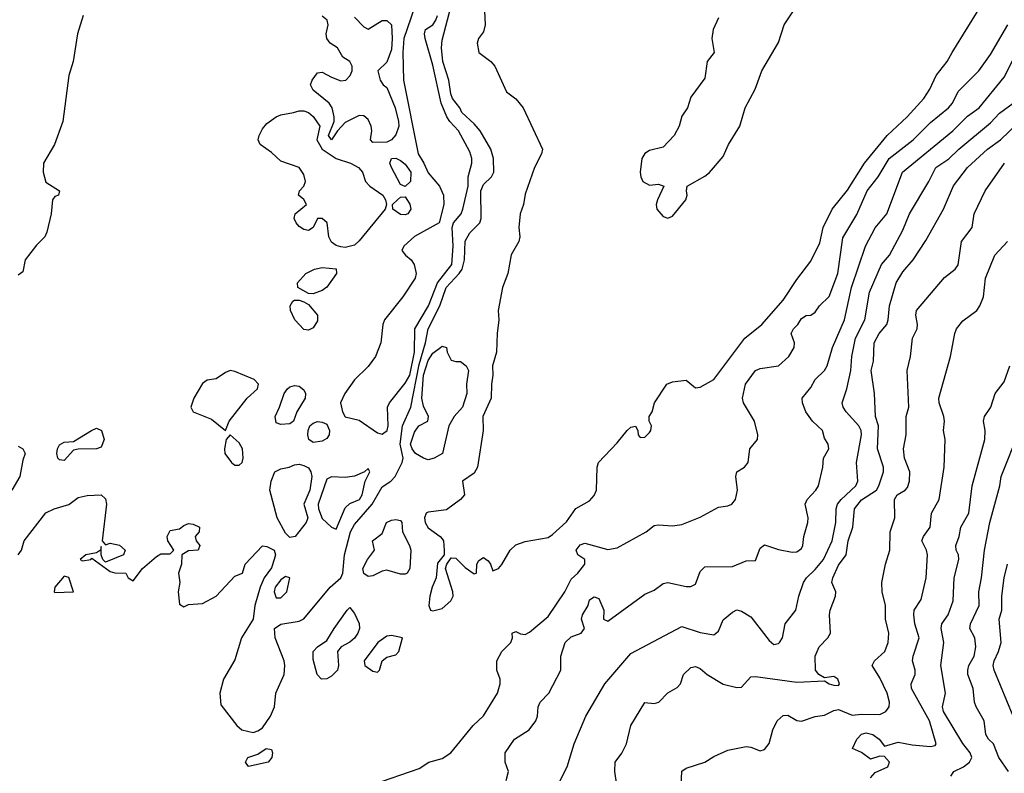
# Model space of a CAD drawing. Header units: metres. Extents: x -46681 to -43747, y -240911 to -237677.
# Tile 935 of 1056: x -44922 to -44816, y -238374 to -238292. Entities that reach past the tile are written whole.
import ezdxf

# ---------------------------------------------------------------- set-up
doc = ezdxf.new("R2010")
doc.units = ezdxf.units.M
doc.layers.add('CONTOUR_INDEX', color=1, linetype='Continuous')
doc.layers.add('CONTOUR_INTER', color=3, linetype='Continuous')

msp = doc.modelspace()

# ---------------------------------------------------------------- linework, layer by layer
at = {"layer": 'CONTOUR_INDEX'}
for points, elevation in [([(-44922.6, -238350.53), (-44922.23, -238350.02), (-44921.93, -238349.02), (-44919.6, -238345.96), (-44918.69, -238345.52), (-44917.1, -238345.07), (-44916.1, -238344.31), (-44915.1, -238344.08), (-44913.6, -238344.03), (-44913.1, -238344.44), (-44913.02, -238345.02), (-44913.49, -238349.02), (-44913.1, -238349.43), (-44912.6, -238349.27), (-44911.6, -238349.49), (-44910.98, -238350.02), (-44911.16, -238350.52), (-44913.1, -238351.33), (-44913.41, -238351.02), (-44913.57, -238350.52), (-44913.6, -238349.63), (-44913.67, -238350.02), (-44914.1, -238350.29), (-44915.25, -238350.52), (-44915.86, -238351.02), (-44915.6, -238351.18), (-44914.7, -238351.02), (-44914.6, -238350.87), (-44912.6, -238352.33), (-44912.1, -238352.47), (-44910.9, -238352.52), (-44910.64, -238353.02), (-44910.1, -238353.35), (-44909.1, -238352.02), (-44907.6, -238350.72), (-44907.1, -238350.41), (-44906.1, -238350.4), (-44905.69, -238350.02), (-44906.37, -238349.02), (-44906.44, -238348.52), (-44906.1, -238347.87), (-44905.1, -238347.71), (-44904.6, -238347.33), (-44904.1, -238347.13), (-44903.6, -238347.19), (-44902.92, -238347.52), (-44902.97, -238348.02), (-44903.38, -238348.52), (-44903.29, -238349.02), (-44902.88, -238349.52), (-44903.06, -238350.02), (-44904.1, -238350.1), (-44904.83, -238350.52), (-44904.88, -238351.52), (-44905.18, -238352.52), (-44905.05, -238353.52), (-44905.25, -238354.52), (-44905.1, -238355.89), (-44904.6, -238356.15), (-44904.1, -238355.92), (-44902.6, -238355.79), (-44901.1, -238354.99), (-44899.1, -238352.84), (-44898.25, -238352.52), (-44897.96, -238351.52), (-44896.1, -238349.54), (-44895.6, -238349.62), (-44894.83, -238350.02), (-44894.66, -238350.52), (-44894.8, -238351.02), (-44895.1, -238351.92), (-44895.89, -238353.02), (-44896.32, -238354.02), (-44896.93, -238356.02), (-44897.11, -238357.52), (-44898.35, -238359.52), (-44899.1, -238361.91), (-44900.31, -238364.02), (-44900.72, -238365.52), (-44900.6, -238366.78), (-44898.86, -238369.02), (-44898.32, -238369.52), (-44897.1, -238369.78), (-44896.6, -238369.62), (-44896.1, -238369.29), (-44895.2, -238368.02), (-44894.79, -238367.02), (-44894.64, -238365.52), (-44893.73, -238363.52), (-44893.65, -238362.52), (-44893.73, -238362.02), (-44894.7, -238359.52), (-44894.77, -238358.52), (-44894.1, -238358.05), (-44892.1, -238357.71), (-44891.6, -238357.47), (-44888.73, -238354.02), (-44887.6, -238353.02), (-44887.38, -238352.52), (-44887.17, -238350.52), (-44886.54, -238348.02), (-44886.1, -238347.25), (-44884.17, -238345.02), (-44883.1, -238343.14), (-44882.14, -238342.52), (-44881.69, -238342.02), (-44880.92, -238340.52), (-44880.81, -238340.02), (-44881.13, -238338.52), (-44880.91, -238336.52), (-44879.99, -238334.52), (-44879.1, -238329.86), (-44878.38, -238327.52), (-44878.09, -238326.02), (-44876.83, -238323.52), (-44876.17, -238321.52), (-44874.75, -238320.02), (-44874.42, -238319.52), (-44874.18, -238318.52), (-44874.1, -238316.48), (-44873.6, -238315.58), (-44872.5, -238314.52), (-44872.37, -238314.02), (-44872.39, -238311.02), (-44872.1, -238310.33), (-44871.22, -238309.52), (-44870.98, -238309.02), (-44871.02, -238307.52), (-44871.32, -238306.52), (-44872.46, -238304.52), (-44873.1, -238303.77), (-44874.46, -238302.52), (-44874.67, -238302.02), (-44875.45, -238301.02), (-44875.65, -238300.52), (-44875.88, -238299.02), (-44876.51, -238297.02), (-44876.67, -238295.52), (-44876.6, -238294.68), (-44875.6, -238290.95)], 55), ([(-44872, -238291.52), (-44871.93, -238293.02), (-44872.1, -238293.79), (-44872.63, -238294.52), (-44872.78, -238295.02), (-44872.62, -238296.02), (-44871.3, -238297.02), (-44870.86, -238297.52), (-44869.6, -238300.29), (-44868.6, -238301.04), (-44867.8, -238302.02), (-44865.7, -238306.52), (-44865.8, -238307.02), (-44866.57, -238308.52), (-44867.6, -238311.39), (-44867.78, -238312.52), (-44868.14, -238313.52), (-44868.27, -238315.02), (-44868.15, -238316.02), (-44868.27, -238316.52), (-44869.1, -238317.98), (-44869.45, -238320.02), (-44870.05, -238321.52), (-44870.5, -238324.02), (-44870.43, -238325.02), (-44870.63, -238326.52), (-44870.71, -238328.52), (-44871.14, -238330.02), (-44871.08, -238331.02), (-44871.24, -238332.02), (-44871.26, -238333.52), (-44872.16, -238335.52), (-44872.15, -238337.02), (-44872.77, -238341.02), (-44873.1, -238341.66), (-44874.37, -238342.52), (-44874.18, -238344.02), (-44874.6, -238344.52), (-44876.1, -238345.65), (-44878.1, -238345.9), (-44878.33, -238346.02), (-44878.51, -238346.52), (-44878.43, -238347.02), (-44878.1, -238347.59), (-44876.79, -238348.52), (-44876.6, -238348.78), (-44876.45, -238349.02), (-44876.36, -238350.02), (-44876.37, -238350.52), (-44877.1, -238351.41), (-44877.23, -238353.02), (-44877.68, -238354.02), (-44877.94, -238355.02), (-44878.04, -238356.02), (-44877.85, -238356.52), (-44877.6, -238356.59), (-44876.6, -238356.36), (-44875.66, -238355.52), (-44875.4, -238355.02), (-44875.43, -238354.52), (-44876.22, -238352.02), (-44876.08, -238351.52), (-44875.6, -238350.86), (-44875.1, -238350.9), (-44874.1, -238351.88), (-44873.1, -238352.6), (-44872.87, -238352.52), (-44872.83, -238351.52), (-44872.6, -238351.12), (-44872.1, -238350.8), (-44871.6, -238351.16), (-44871.34, -238351.52), (-44871.1, -238352.27), (-44870.49, -238352.02), (-44870.1, -238351.57), (-44869.21, -238350.02), (-44868.6, -238349.44), (-44867.6, -238349.07), (-44865.1, -238348.63), (-44864.6, -238348.31), (-44863.1, -238346.93), (-44862.1, -238345.51), (-44860.6, -238344.67), (-44860.1, -238344.09), (-44859.86, -238343.52), (-44859.76, -238341.02), (-44859.62, -238340.52), (-44857.6, -238338.38), (-44856.52, -238337.02), (-44856.1, -238336.66), (-44855.6, -238336.56), (-44855.36, -238337.02), (-44855.32, -238337.52), (-44855.1, -238337.79), (-44854.6, -238337.75), (-44854.1, -238337.26), (-44853.94, -238337.02), (-44853.89, -238336.52), (-44854.14, -238336.02), (-44854.13, -238335.52), (-44853.82, -238335.02), (-44853.54, -238334.02), (-44852.2, -238332.02), (-44851.6, -238331.76), (-44850.1, -238331.57), (-44849.1, -238332.4), (-44848.6, -238332.34), (-44847.1, -238331.52), (-44843.75, -238327.02), (-44841.9, -238325.52), (-44839.6, -238322.91), (-44838.1, -238320.64), (-44836.6, -238318.67), (-44835.6, -238316.66), (-44835.25, -238315.02), (-44834.26, -238313.02), (-44832.6, -238310.97), (-44830.76, -238308.02), (-44828.3, -238305.02), (-44826.14, -238303.02), (-44824.34, -238301.02), (-44823.67, -238300.02), (-44823, -238298.52), (-44821.78, -238297.02), (-44821.27, -238296.02), (-44817.84, -238290.52)], 55), ([(-44915.54, -238292.02), (-44916.14, -238294.02), (-44916.64, -238297.02), (-44917.09, -238298.52), (-44917.75, -238303.52), (-44918.65, -238306.02), (-44919.84, -238308.02), (-44919.87, -238309.02), (-44919.6, -238310.09), (-44918.11, -238311.02), (-44918.23, -238311.52), (-44918.6, -238311.65), (-44918.87, -238312.02), (-44919, -238313.52), (-44919.48, -238315.52), (-44919.69, -238316.02), (-44920.6, -238316.94), (-44921.85, -238318.52), (-44922.1, -238319.83), (-44922.6, -238320.18)], 55), ([(-44886.1, -238292.19), (-44885.1, -238293.25), (-44884.6, -238293.48), (-44883.1, -238292.56), (-44882.6, -238292.57), (-44882.09, -238293.02), (-44882.01, -238294.52), (-44882.1, -238295.72), (-44882.6, -238297.07), (-44883.58, -238298.02), (-44883.33, -238299.02), (-44883, -238299.52), (-44882.6, -238299.84), (-44881.69, -238302.02), (-44881.33, -238303.52), (-44881.29, -238304.02), (-44881.6, -238304.96), (-44882.1, -238305.52), (-44882.6, -238305.77), (-44884.1, -238305.8), (-44884.35, -238305.52), (-44884.22, -238304.52), (-44884.29, -238304.02), (-44884.6, -238303.28), (-44885.1, -238302.89), (-44885.6, -238302.87), (-44887.1, -238303.63), (-44887.95, -238304.52), (-44888.61, -238305.52), (-44888.91, -238305.02), (-44888.32, -238303.52), (-44888.3, -238303.02), (-44888.52, -238302.02), (-44888.85, -238301.52), (-44890.6, -238300.11), (-44890.87, -238299.52), (-44890.71, -238299.02), (-44890.1, -238298.23), (-44889.6, -238298.15), (-44888.6, -238298.72), (-44887.6, -238299.1), (-44887.04, -238299.02), (-44886.57, -238298.52), (-44886.36, -238298.02), (-44886.34, -238297.52), (-44886.59, -238297.02), (-44887.37, -238296.52), (-44887.96, -238295.52), (-44888.74, -238295.02), (-44889.11, -238294.52), (-44889.17, -238294.02), (-44888.97, -238293.02), (-44889.06, -238292.52), (-44889.6, -238292.09)], 55), ([(-44892.72, -238302.52), (-44892.1, -238302.34), (-44891.6, -238302.35), (-44891.1, -238302.53), (-44890.6, -238302.97), (-44889.87, -238304.02), (-44890.2, -238305.52), (-44889.6, -238306.52), (-44888.1, -238307.52), (-44886.55, -238308.02), (-44885.67, -238308.52), (-44885.23, -238309.02), (-44884.9, -238310.02), (-44884.43, -238310.52), (-44883.04, -238311.52), (-44882.73, -238312.02), (-44882.62, -238312.52), (-44882.78, -238313.02), (-44885.6, -238316.46), (-44886.1, -238316.92), (-44887.1, -238317.19), (-44887.6, -238317.12), (-44888.1, -238316.95), (-44888.6, -238316.59), (-44888.88, -238316.02), (-44889.06, -238314.52), (-44889.6, -238314.03), (-44890.1, -238314.02), (-44890.6, -238315.03), (-44891.1, -238315.34), (-44891.6, -238315.23), (-44892.1, -238314.89), (-44892.43, -238314.52), (-44892.64, -238314.02), (-44892.54, -238313.52), (-44891.31, -238312.52), (-44891.6, -238311.99), (-44892.18, -238311.52), (-44892.05, -238311.02), (-44891.6, -238310.52), (-44891.42, -238310.02), (-44891.6, -238309.26), (-44892.12, -238308.52), (-44894.1, -238307.81), (-44895.1, -238306.87), (-44896.35, -238306.02), (-44896.56, -238305.52), (-44896.46, -238305.02), (-44896.1, -238304.32), (-44895.6, -238303.73), (-44894.6, -238303), (-44894.1, -238302.79), (-44892.72, -238302.52)], 55), ([(-44882.1, -238307.52), (-44881.6, -238307.5), (-44881.1, -238307.76), (-44880.6, -238308.15), (-44880, -238309.02), (-44880.02, -238310.02), (-44880.6, -238310.55), (-44881.1, -238310.36), (-44882.07, -238308.52), (-44882.25, -238308.02), (-44882.1, -238307.52)], 55), ([(-44850.71, -238376.52), (-44850.6, -238374), (-44850.1, -238373.68), (-44848.1, -238373.02), (-44847.1, -238372.39), (-44845.6, -238371.72), (-44843.6, -238371.32), (-44843.1, -238371.39), (-44842.1, -238371.79), (-44841.6, -238371.64), (-44841.1, -238371), (-44840.7, -238369.52), (-44840.24, -238368.52), (-44839.6, -238367.94), (-44839.1, -238367.9), (-44838.1, -238368.49), (-44837.6, -238368.56), (-44836.1, -238368.05), (-44835.1, -238367.92), (-44834.1, -238367.4), (-44833.6, -238367.31), (-44832.1, -238367.93), (-44831.1, -238367.8), (-44829.1, -238367.85), (-44828.45, -238367.52), (-44828.1, -238367.02), (-44828.04, -238366.52), (-44828.29, -238365.52), (-44829.1, -238363.87), (-44829.93, -238362.52), (-44829.69, -238362.02), (-44828.56, -238361.02), (-44828.18, -238360.02), (-44828.14, -238359.02), (-44828.48, -238357.52), (-44828.49, -238356.02), (-44828.84, -238354.52), (-44828.88, -238353.52), (-44828.5, -238351.52), (-44828.01, -238350.02), (-44827.98, -238348.02), (-44827.49, -238346.52), (-44827.52, -238344.52), (-44827.21, -238344.02), (-44826.35, -238343.52), (-44826.1, -238343.21), (-44825.89, -238342.52), (-44825.85, -238341.52), (-44826.41, -238340.02), (-44826.52, -238339.02), (-44826.26, -238337.52), (-44826.26, -238335.52), (-44825.95, -238334.52), (-44826.13, -238330.52), (-44825.79, -238329.02), (-44825.56, -238327.02), (-44825.06, -238326.02), (-44825, -238325.52), (-44825.21, -238324.52), (-44825.14, -238324.02), (-44822.1, -238320.45), (-44820.93, -238319.52), (-44820.6, -238319.08), (-44820.24, -238316.52), (-44819.1, -238315.02), (-44818.85, -238313.52), (-44817.69, -238311.02), (-44815.58, -238308.02)], 60), ([(-44881.45, -238312.02), (-44881.1, -238311.72), (-44880.6, -238311.7), (-44880.1, -238312.48), (-44879.97, -238313.02), (-44880.32, -238313.52), (-44880.6, -238313.65), (-44881.1, -238313.62), (-44881.93, -238313.02), (-44881.97, -238312.52), (-44881.45, -238312.02)], 55), ([(-44890.45, -238319.52), (-44889.6, -238319.37), (-44888.1, -238319.49), (-44888.07, -238320.02), (-44889.1, -238321.47), (-44889.6, -238321.85), (-44890.6, -238322.22), (-44891.1, -238322.18), (-44892.24, -238321.52), (-44892.27, -238321.02), (-44891.39, -238320.02), (-44890.45, -238319.52)], 55), ([(-44892.79, -238323.02), (-44892.6, -238322.9), (-44892.1, -238322.9), (-44891.6, -238323.08), (-44891.1, -238323.38), (-44890.12, -238324.52), (-44890.1, -238325.13), (-44890.6, -238325.89), (-44891.1, -238326.14), (-44891.6, -238326.06), (-44892.57, -238325.02), (-44893.06, -238324.02), (-44893.09, -238323.52), (-44892.79, -238323.02)], 55), ([(-44893.36, -238332.52), (-44893.1, -238332.3), (-44892.6, -238332.16), (-44892.1, -238332.23), (-44891.6, -238332.62), (-44891.43, -238333.02), (-44891.46, -238333.52), (-44892.34, -238335.02), (-44892.72, -238336.02), (-44893.1, -238336.32), (-44894.1, -238336.37), (-44894.6, -238336.21), (-44894.71, -238335.52), (-44894.23, -238334.52), (-44893.72, -238333.02), (-44893.36, -238332.52)], 55), ([(-44890.93, -238336.52), (-44890.6, -238336.24), (-44890.1, -238336.07), (-44889.6, -238336.12), (-44889.1, -238336.34), (-44888.8, -238337.02), (-44888.85, -238337.52), (-44889.1, -238337.9), (-44889.6, -238338.18), (-44890.6, -238338.32), (-44891.07, -238338.02), (-44891.16, -238337.52), (-44891.14, -238337.02), (-44890.93, -238336.52)], 55), ([(-44914.62, -238337.02), (-44914.1, -238336.77), (-44913.56, -238337.02), (-44913.27, -238338.02), (-44913.6, -238338.83), (-44914.1, -238339.01), (-44916.1, -238339.06), (-44916.6, -238339.17), (-44917.6, -238340.28), (-44918.1, -238340.23), (-44918.28, -238340.02), (-44918.41, -238339.52), (-44918.33, -238339.02), (-44918.1, -238338.59), (-44917.6, -238338.29), (-44916.6, -238338.22), (-44914.62, -238337.02)], 55), ([(-44922.6, -238338.72), (-44922.09, -238339.02), (-44921.84, -238339.52), (-44922.1, -238340.26), (-44922.4, -238342.02), (-44923.28, -238343.52)], 55), ([(-44893.2, -238341.02), (-44892.6, -238340.76), (-44892.1, -238340.7), (-44891.6, -238340.82), (-44891.1, -238341.1), (-44890.83, -238341.52), (-44890.74, -238342.02), (-44890.94, -238343.52), (-44891.58, -238345.02), (-44891.17, -238346.52), (-44891.33, -238347.02), (-44892.52, -238348.52), (-44893.1, -238348.65), (-44893.6, -238348.19), (-44894.48, -238346.52), (-44895.27, -238343.52), (-44895.15, -238342.52), (-44894.74, -238341.52), (-44894.1, -238341.19), (-44893.2, -238341.02)], 55), ([(-44917.6, -238352.82), (-44918.6, -238354.02), (-44918.68, -238354.52), (-44918.6, -238354.62), (-44916.58, -238354.52), (-44917.1, -238352.98), (-44917.6, -238352.82)], 55), ([(-44882.6, -238359.33), (-44883.58, -238360.02), (-44885.06, -238362.02), (-44884.97, -238362.52), (-44884.1, -238363.14), (-44883.6, -238363.24), (-44883.39, -238363.02), (-44883.09, -238362.02), (-44882.6, -238361.61), (-44881.6, -238361.37), (-44881.29, -238361.02), (-44880.91, -238359.52), (-44882.1, -238359.26), (-44882.6, -238359.33)], 55)]:
    msp.add_lwpolyline(points, dxfattribs=dict(at, elevation=elevation))
at = {"layer": 'CONTOUR_INTER'}
for points, elevation in [([(-44846.6, -238292.26), (-44847.17, -238293.52), (-44847.33, -238294.52), (-44847.06, -238296.02), (-44847.84, -238297.02), (-44848.1, -238298.81), (-44849.6, -238300.86), (-44849.98, -238302.02), (-44850.6, -238302.92), (-44850.86, -238304.02), (-44851.43, -238305.02), (-44852.6, -238306.31), (-44854.1, -238306.65), (-44854.6, -238306.97), (-44854.92, -238307.52), (-44855.1, -238309.02), (-44855.05, -238309.52), (-44854.83, -238310.02), (-44854.1, -238310.43), (-44853.1, -238310.31), (-44852.53, -238310.52), (-44853.22, -238312.02), (-44853.36, -238312.52), (-44853.3, -238313.02), (-44852.6, -238313.83), (-44852.1, -238313.99), (-44851.6, -238313.78), (-44850.15, -238312.02), (-44849.99, -238311.52), (-44850.09, -238311.02), (-44850.02, -238310.52), (-44848.1, -238309.44), (-44847.6, -238309.03), (-44846.1, -238307.3), (-44845.52, -238306.02), (-44844.3, -238304.02), (-44843.71, -238302.02), (-44842.64, -238300.02), (-44841.89, -238298.02), (-44840.1, -238294.96), (-44839.49, -238293.02), (-44837.49, -238290.02)], 54), ([(-44879.6, -238291.14), (-44880.74, -238294.52), (-44880.86, -238296.02), (-44880.8, -238299.02), (-44879.18, -238307.02), (-44878.56, -238308.02), (-44878.1, -238309.08), (-44876.88, -238310.52), (-44876.46, -238311.52), (-44876.39, -238312.52), (-44876.92, -238314.52), (-44879.6, -238316), (-44880.75, -238317.02), (-44880.98, -238317.52), (-44880.58, -238318.02), (-44879.94, -238318.52), (-44879.63, -238319.02), (-44879.4, -238320.02), (-44879.51, -238320.52), (-44880.87, -238322.52), (-44882.84, -238325.02), (-44883.02, -238325.52), (-44883.23, -238327.52), (-44883.82, -238329.02), (-44884.6, -238330.11), (-44886.1, -238331.54), (-44887.15, -238333.02), (-44887.61, -238334.02), (-44887.39, -238335.02), (-44887.1, -238335.55), (-44885.6, -238335.9), (-44883.6, -238337.3), (-44883.1, -238337.45), (-44882.55, -238337.02), (-44882.45, -238336.52), (-44882.53, -238334.52), (-44882.32, -238334.02), (-44880.6, -238331.9), (-44880.09, -238331.02), (-44879.59, -238328.52), (-44879.55, -238326.02), (-44878.06, -238323.52), (-44877.08, -238321.02), (-44875.53, -238319.02), (-44875.38, -238317.02), (-44875.49, -238315.02), (-44875.36, -238314.52), (-44874.51, -238313.52), (-44874.36, -238313.02), (-44873.78, -238310.52), (-44873.75, -238309.52), (-44873.36, -238308.02), (-44873.37, -238307.52), (-44873.6, -238306.81), (-44874.81, -238304.52), (-44875.76, -238303.52), (-44876.07, -238303.02), (-44876.69, -238301.52), (-44877.6, -238297.39), (-44878.45, -238294.52), (-44878.52, -238294.02), (-44878.38, -238293.52), (-44877.6, -238293.04), (-44877.27, -238292.52), (-44877.09, -238292.02)], 54), ([(-44884.1, -238375.45), (-44879.1, -238373.71), (-44878.05, -238373.02), (-44876.6, -238372.63), (-44875.63, -238372.02), (-44873.22, -238369.02), (-44872.1, -238368), (-44870.58, -238365.52), (-44870.29, -238364.52), (-44870.29, -238364.02), (-44870.64, -238363.02), (-44870.67, -238362.02), (-44870.1, -238361.02), (-44869.13, -238360.02), (-44868.95, -238359.52), (-44869, -238359.02), (-44868.6, -238358.84), (-44868.1, -238359.1), (-44867.6, -238359.17), (-44867.1, -238358.92), (-44865.1, -238357.2), (-44863.27, -238354.52), (-44862.6, -238353.17), (-44861.88, -238352.52), (-44861.1, -238351.52), (-44861.12, -238351.02), (-44861.88, -238350.52), (-44862.05, -238350.02), (-44861.6, -238349.45), (-44861.1, -238349.25), (-44858.6, -238349.93), (-44857.6, -238349.78), (-44854.44, -238348.02), (-44853.6, -238347.33), (-44853.1, -238347.26), (-44851.6, -238347.37), (-44850.6, -238347.24), (-44848.6, -238346.44), (-44846.6, -238345.36), (-44845.6, -238345.21), (-44845.15, -238345.02), (-44844.75, -238344.52), (-44844.53, -238343.52), (-44844.71, -238342.02), (-44844.61, -238341.52), (-44843.77, -238341.02), (-44843.39, -238340.52), (-44843.2, -238339.02), (-44842.39, -238338.02), (-44842.32, -238337.52), (-44842.69, -238336.02), (-44843.9, -238334.02), (-44844, -238333.52), (-44843.66, -238332.02), (-44842.6, -238330.51), (-44842.1, -238330.31), (-44840.1, -238330.01), (-44838.98, -238329.02), (-44838.4, -238328.02), (-44838.36, -238327.52), (-44838.71, -238326.52), (-44838.48, -238326.02), (-44838, -238325.52), (-44837.6, -238324.87), (-44837.1, -238324.55), (-44836.6, -238324.53), (-44836.1, -238324.18), (-44835.64, -238323.52), (-44834.6, -238322.51), (-44833.66, -238320.02), (-44833.1, -238316.12), (-44831.6, -238313.59), (-44830.47, -238311.02), (-44829.28, -238309.52), (-44828.1, -238307.52), (-44825.47, -238305.52), (-44823.6, -238303.63), (-44821.64, -238302.02), (-44821.23, -238301.52), (-44820.6, -238300.26), (-44818.37, -238298.02), (-44817.1, -238296.23), (-44815.21, -238293.02)], 56), ([(-44869.66, -238375.02), (-44869.39, -238374.02), (-44869.74, -238373.02), (-44869.76, -238372.02), (-44868.75, -238370.52), (-44867.16, -238369.52), (-44866.43, -238368.52), (-44866.26, -238368.02), (-44866.19, -238367.02), (-44865.95, -238366.52), (-44865.01, -238365.52), (-44863.73, -238363.02), (-44863.7, -238361.52), (-44863.26, -238360.02), (-44862.6, -238359.42), (-44861.5, -238359.02), (-44861.13, -238358.52), (-44861.47, -238357.52), (-44861.35, -238357.02), (-44860.74, -238356.02), (-44860.6, -238355.42), (-44860.1, -238355.08), (-44859.6, -238355.26), (-44859.05, -238356.52), (-44859.08, -238357.52), (-44858.6, -238357.71), (-44854.6, -238354.79), (-44853.6, -238354.35), (-44852.6, -238353.64), (-44852.1, -238353.53), (-44850.1, -238353.97), (-44849.6, -238353.96), (-44849.1, -238353.7), (-44848.6, -238352.33), (-44848.1, -238351.84), (-44845.1, -238351.79), (-44843.6, -238351.18), (-44842.6, -238351.13), (-44842.1, -238349.79), (-44841.6, -238349.44), (-44840.1, -238349.95), (-44838.6, -238350.22), (-44838.1, -238350.2), (-44837.6, -238349.85), (-44837.44, -238349.52), (-44837.36, -238348.52), (-44836.9, -238347.02), (-44836.88, -238346.52), (-44837.2, -238345.02), (-44836.99, -238344.52), (-44836.03, -238343.52), (-44835.74, -238343.02), (-44835.28, -238341.02), (-44835.2, -238340.02), (-44834.65, -238339.02), (-44834.69, -238338.52), (-44835.1, -238337.86), (-44835.32, -238337.02), (-44836.39, -238336.02), (-44837.13, -238335.02), (-44837.5, -238334.02), (-44837.52, -238333.52), (-44836.6, -238332.36), (-44836.1, -238331.51), (-44835.1, -238330.52), (-44834.8, -238330.02), (-44834.25, -238328.02), (-44832.95, -238325.02), (-44832.19, -238321.52), (-44830.67, -238317.02), (-44829.6, -238315.04), (-44828.33, -238313.52), (-44826.64, -238309.02), (-44821.19, -238304.52), (-44819.6, -238302.94), (-44818.33, -238302.02), (-44815.6, -238298.69), (-44814.6, -238296.7)], 57), ([(-44864.05, -238375.52), (-44863.04, -238373.52), (-44862.28, -238371.02), (-44861, -238368.02), (-44858.94, -238364.52), (-44856.1, -238361.24), (-44850.6, -238358.3), (-44848.6, -238358.96), (-44847.1, -238359.2), (-44846.6, -238358.81), (-44846.1, -238357.58), (-44845.1, -238356.75), (-44844.6, -238356.49), (-44844.1, -238356.64), (-44843.1, -238357.26), (-44841.1, -238359.82), (-44840.6, -238360.24), (-44840.1, -238360.16), (-44839.98, -238360.02), (-44839.66, -238359.52), (-44839.36, -238358.02), (-44838.2, -238356.52), (-44837.88, -238355.02), (-44837.39, -238353.52), (-44837.07, -238353.02), (-44836.1, -238352.12), (-44835.23, -238351.02), (-44834.27, -238349.02), (-44833.86, -238347.02), (-44833.83, -238345.52), (-44833.68, -238345.02), (-44833.31, -238344.52), (-44831.69, -238343.02), (-44831.48, -238342.52), (-44831.65, -238340.52), (-44831.1, -238337.52), (-44831.12, -238337.02), (-44831.37, -238336.52), (-44832.77, -238335.02), (-44833.09, -238334.52), (-44833.18, -238334.02), (-44832.68, -238332.52), (-44832.25, -238330.52), (-44832.14, -238329.02), (-44831.74, -238327.02), (-44830.74, -238325.02), (-44830.23, -238322.02), (-44828.92, -238319.02), (-44828.06, -238318.02), (-44826.6, -238315.32), (-44825.89, -238313.52), (-44823.78, -238310.02), (-44823.01, -238308.52), (-44821.6, -238307.57), (-44820.53, -238306.52), (-44817.1, -238303.65), (-44816.1, -238302.6), (-44814.62, -238301.52)], 58), ([(-44857.65, -238375.52), (-44857.87, -238374.02), (-44857.8, -238373.02), (-44857.1, -238372.04), (-44856.58, -238371.02), (-44856.13, -238369.02), (-44854.6, -238366.55), (-44853.6, -238366.65), (-44853.09, -238366.52), (-44852.1, -238365.51), (-44851.1, -238364.92), (-44850.73, -238364.52), (-44850.39, -238363.52), (-44849.6, -238362.76), (-44849.1, -238362.64), (-44848.6, -238362.84), (-44847.85, -238363.52), (-44846.1, -238364.54), (-44844.6, -238364.93), (-44844.1, -238364.87), (-44843.1, -238363.77), (-44842.6, -238363.74), (-44838.1, -238364.35), (-44835.1, -238364.19), (-44834.6, -238364.52), (-44834.1, -238364.65), (-44833.6, -238364.71), (-44833.46, -238364.52), (-44833.64, -238364.02), (-44834.1, -238363.73), (-44835.1, -238363.85), (-44835.72, -238363.52), (-44836.07, -238363.02), (-44836.13, -238361.52), (-44835.68, -238360.52), (-44834.74, -238359.52), (-44834.47, -238359.02), (-44834.57, -238357.02), (-44834.49, -238356.52), (-44833.9, -238355.02), (-44833.88, -238354.52), (-44834.3, -238353.52), (-44834.21, -238353.02), (-44833.6, -238351.65), (-44832.74, -238350.52), (-44832.54, -238349.02), (-44832.03, -238347.52), (-44831.85, -238345.52), (-44831.1, -238344.54), (-44829.48, -238343.52), (-44829.2, -238343.02), (-44828.72, -238341.52), (-44828.69, -238341.02), (-44829.37, -238339.02), (-44829.26, -238336.52), (-44829.56, -238335.52), (-44829.67, -238333.02), (-44830.03, -238330.52), (-44829.8, -238329.52), (-44829.7, -238327.52), (-44829.19, -238326.52), (-44828.35, -238325.52), (-44828.19, -238325.02), (-44828.07, -238323.52), (-44827.32, -238321.02), (-44826.6, -238319.84), (-44825.47, -238318.52), (-44824.1, -238316.43), (-44822.18, -238313.02), (-44821.1, -238310.5), (-44819.6, -238308.52), (-44817.41, -238306.52), (-44816, -238305.52), (-44814.1, -238303.67)], 59), ([(-44830.1, -238374.72), (-44829.6, -238374.13), (-44828.25, -238373.52), (-44828.07, -238373.02), (-44828.6, -238372.39), (-44829.1, -238372.37), (-44830.1, -238372.7), (-44831.1, -238371.98), (-44832.05, -238371.52), (-44831.58, -238370.52), (-44831.1, -238369.98), (-44830.6, -238369.85), (-44829.85, -238370.02), (-44829.19, -238370.52), (-44828.6, -238371.28), (-44827.1, -238370.84), (-44825.6, -238371.15), (-44823.6, -238371.33), (-44823.1, -238371.2), (-44822.98, -238371.02), (-44823.72, -238368.52), (-44825.66, -238365.02), (-44825.69, -238364.52), (-44825.28, -238363.52), (-44825.27, -238363.02), (-44825.54, -238362.02), (-44825.49, -238361.52), (-44824.82, -238359.52), (-44825.31, -238358.02), (-44825.42, -238357.02), (-44825.38, -238356.52), (-44824.6, -238355.37), (-44824.07, -238353.02), (-44823.92, -238350.52), (-44824.04, -238350.02), (-44824.56, -238349.02), (-44824.37, -238348.52), (-44823.63, -238347.52), (-44823.48, -238346.02), (-44822.68, -238344.52), (-44822.11, -238341.02), (-44822.01, -238338.02), (-44822.19, -238337.02), (-44822.08, -238336.02), (-44822.14, -238335.52), (-44822.68, -238334.02), (-44822.69, -238333.52), (-44821.44, -238329.02), (-44820.97, -238326.52), (-44820.77, -238326.02), (-44820.1, -238325.15), (-44818.57, -238324.02), (-44818.26, -238323.52), (-44817.87, -238322.52), (-44817.63, -238320.52), (-44816.64, -238318.02), (-44815.25, -238316.52)], 61), ([(-44876.76, -238328.02), (-44876.6, -238327.88), (-44876.11, -238328.02), (-44876.05, -238328.52), (-44875.6, -238329.39), (-44875.1, -238329.55), (-44874.6, -238329.54), (-44873.98, -238330.02), (-44873.73, -238330.52), (-44873.93, -238332.02), (-44873.91, -238333.02), (-44874.39, -238334.52), (-44875.3, -238335.52), (-44875.87, -238336.52), (-44876.57, -238339.52), (-44877.44, -238340.02), (-44878.1, -238340.2), (-44878.6, -238340.05), (-44879.48, -238339.52), (-44879.86, -238339.02), (-44880.02, -238338.52), (-44879.6, -238337.2), (-44879.13, -238336.52), (-44878.16, -238336.02), (-44878.08, -238335.52), (-44878.6, -238334.4), (-44878.8, -238333.52), (-44878.6, -238331.05), (-44878.1, -238329.43), (-44877.6, -238328.64), (-44876.76, -238328.02)], 56), ([(-44900.1, -238330.75), (-44901.1, -238331.42), (-44902.1, -238331.57), (-44902.6, -238331.95), (-44903.53, -238333.52), (-44903.86, -238334.52), (-44903.59, -238335.02), (-44901.6, -238335.8), (-44900.1, -238337.04), (-44899.71, -238336.02), (-44897.75, -238333.52), (-44896.61, -238332.52), (-44896.5, -238332.02), (-44897, -238331.52), (-44899.1, -238330.65), (-44899.6, -238330.54), (-44900.1, -238330.75)], 54), ([(-44821.41, -238374.52), (-44821.08, -238374.02), (-44820.03, -238373.52), (-44819.36, -238373.02), (-44819.13, -238372.52), (-44819.29, -238372.02), (-44820.1, -238370.99), (-44822.19, -238367.52), (-44822.29, -238367.02), (-44821.97, -238365.52), (-44822.48, -238362.52), (-44822.16, -238360.02), (-44822.46, -238358.52), (-44822.36, -238358.02), (-44821.68, -238357.02), (-44821.14, -238355.52), (-44821.04, -238353.02), (-44820.54, -238351.02), (-44820.55, -238350.52), (-44820.82, -238350.02), (-44820.87, -238349.52), (-44820.48, -238348.52), (-44820.33, -238347.52), (-44819.45, -238346.02), (-44819.07, -238343.02), (-44817.71, -238338.02), (-44817.66, -238337.02), (-44817.86, -238336.02), (-44817.75, -238335.52), (-44817.05, -238334.52), (-44816.58, -238333.02), (-44815.6, -238331.76), (-44814.98, -238330.02)], 62), ([(-44815.15, -238374.02), (-44816.2, -238372.52), (-44816.78, -238371.02), (-44817.31, -238370.52), (-44817.6, -238370.02), (-44817.77, -238368.52), (-44818.66, -238367.02), (-44818.83, -238366.52), (-44818.96, -238365.02), (-44819.55, -238363.52), (-44819.55, -238363.02), (-44819.44, -238362.52), (-44818.88, -238361.52), (-44818.67, -238360.52), (-44818.81, -238359.52), (-44819.35, -238358.52), (-44819.25, -238358.02), (-44818.34, -238356.02), (-44818.36, -238354.52), (-44818.06, -238353.02), (-44817.74, -238350.02), (-44817.17, -238347.02), (-44816.08, -238343.02), (-44815.95, -238342.02), (-44813.94, -238337.02)], 63), ([(-44899.6, -238337.51), (-44900.01, -238338.02), (-44900.21, -238339.02), (-44900.17, -238339.52), (-44899.44, -238340.52), (-44899.1, -238340.78), (-44898.6, -238340.81), (-44898.28, -238340.52), (-44898.17, -238340.02), (-44898.27, -238339.02), (-44898.6, -238338.36), (-44899.6, -238337.51)], 54), ([(-44884.6, -238341.16), (-44885.01, -238341.52), (-44886.1, -238341.98), (-44887.1, -238342.14), (-44888.6, -238342.05), (-44889.1, -238342.32), (-44890.03, -238345.02), (-44890.02, -238345.52), (-44889.6, -238346.59), (-44888.6, -238347.53), (-44888.1, -238347.73), (-44887.1, -238345.42), (-44886.6, -238344.94), (-44885.57, -238344.52), (-44885.27, -238344.02), (-44884.93, -238342.52), (-44884.43, -238341.52), (-44884.6, -238341.16)], 54), ([(-44882.61, -238347.02), (-44882.1, -238346.75), (-44881.6, -238346.68), (-44881.1, -238346.8), (-44880.98, -238347.02), (-44880.88, -238348.02), (-44880.12, -238349.52), (-44879.98, -238350.02), (-44880.1, -238352.02), (-44880.4, -238352.52), (-44880.6, -238352.62), (-44881.1, -238352.63), (-44882.6, -238352.18), (-44883.1, -238352.3), (-44884.1, -238352.79), (-44884.6, -238352.87), (-44885.1, -238352.55), (-44885.18, -238352.02), (-44884.7, -238351.02), (-44883.92, -238350.02), (-44884.13, -238349.02), (-44883.1, -238348.21), (-44882.61, -238347.02)], 56), ([(-44814.63, -238368.02), (-44816.7, -238363.02), (-44816.79, -238362.52), (-44816.68, -238362.02), (-44816.21, -238361.02), (-44815.95, -238360.02), (-44816.16, -238357.52), (-44815.86, -238356.52), (-44815.86, -238355.02), (-44815.6, -238353.02), (-44815.25, -238351.52)], 64), ([(-44893.6, -238352.86), (-44894.1, -238353.22), (-44894.7, -238354.02), (-44894.81, -238354.52), (-44894.6, -238355.17), (-44894.1, -238355.18), (-44893.44, -238354.52), (-44893.12, -238353.02), (-44893.6, -238352.86)], 54), ([(-44886.88, -238356.52), (-44886.6, -238356.22), (-44886.1, -238356.88), (-44885.6, -238357.96), (-44885.54, -238358.52), (-44885.73, -238359.02), (-44886.1, -238359.58), (-44886.6, -238360.01), (-44887.53, -238360.52), (-44887.95, -238361.02), (-44887.84, -238362.52), (-44887.96, -238363.02), (-44888.6, -238363.69), (-44889.1, -238363.98), (-44889.67, -238364.02), (-44890.16, -238363.52), (-44890.6, -238361.86), (-44890.58, -238361.02), (-44890.11, -238360.52), (-44889.1, -238359.83), (-44888.32, -238358.52), (-44886.88, -238356.52)], 56), ([(-44895.68, -238371.52), (-44895.1, -238371.65), (-44894.99, -238372.02), (-44895.06, -238372.52), (-44895.46, -238373.02), (-44897.6, -238373.5), (-44897.91, -238373.02), (-44897.69, -238372.52), (-44896.6, -238372.15), (-44895.68, -238371.52)], 56)]:
    msp.add_lwpolyline(points, dxfattribs=dict(at, elevation=elevation))

doc.saveas('drawing.dxf')
